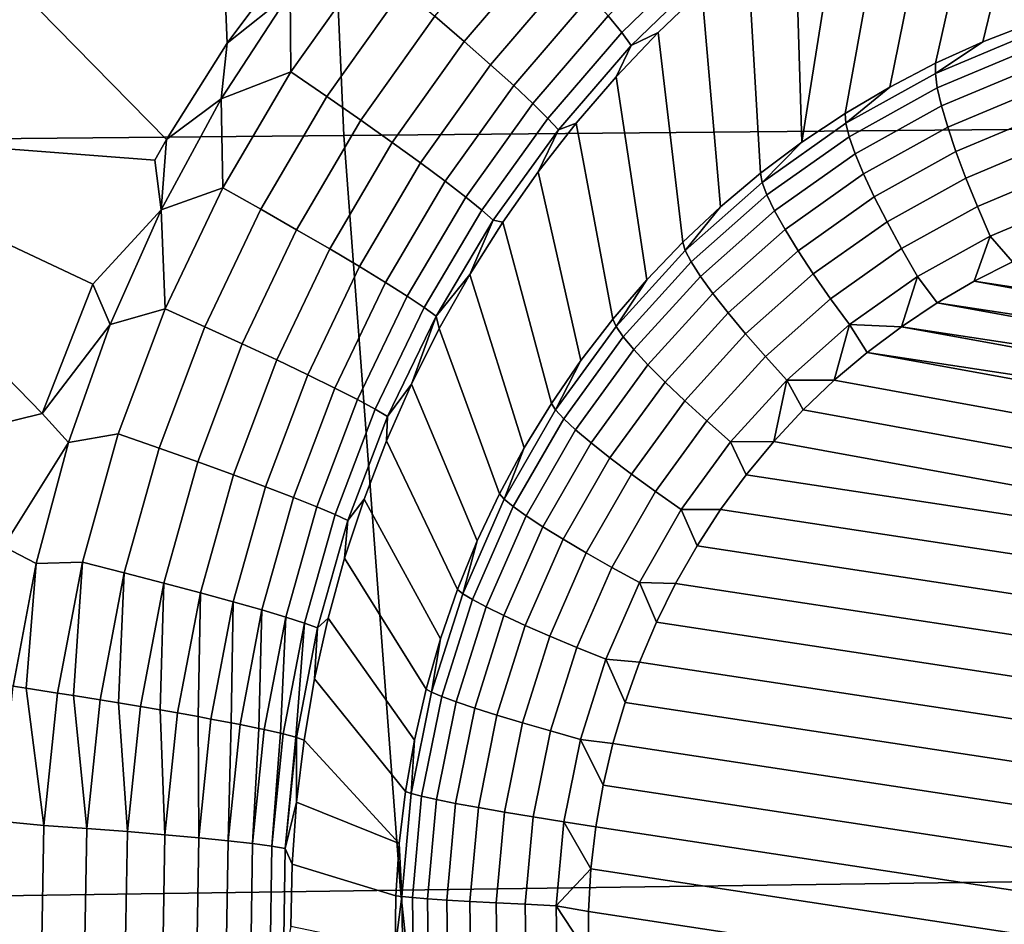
# Model space of a CAD drawing. Header units: metres. Extents: x -240 to 45, y -77 to 27.
# Tile 212 of 656: x -204.857 to -204.002, y -1.949 to -1.163. Entities that reach past the tile are written whole.
import ezdxf

# ---------------------------------------------------------------- set-up
doc = ezdxf.new("R2010")
doc.units = ezdxf.units.M
doc.layers.add('solid_102011X2', color=7, linetype='CONTINUOUS')

msp = doc.modelspace()

# ---------------------------------------------------------------- linework, layer by layer
at = {"layer": 'solid_102011X2'}
for points in [[(-204.604858, -0.606303, 322.698975), (-206.162216, -0.613193, 321.098114), (-206.132751, -1.277987, 321.074615), (-204.575912, -1.263625, 322.675568)], [(-203.032257, -0.599517, 324.298187), (-204.604858, -0.606303, 322.698975), (-204.575912, -1.263625, 322.675568), (-203.00383, -1.249483, 324.274841)], [(-205.046829, -0.944196, 269.354767), (-204.691223, -0.846113, 269.343109), (-204.677216, -1.183459, 269.348053), (-204.729858, -1.267196, 269.352722)], [(-204.606522, -1.088799, 269.341827), (-204.677216, -1.183459, 269.348053), (-204.691223, -0.846113, 269.343109)], [(-203.963516, -0.945827, 269.043396), (-203.917145, -0.927861, 269.03653), (-203.978882, -1.165958, 268.141907), (-204.020782, -1.182213, 268.148804)], [(-205.077209, -1.259136, 269.362427), (-205.046829, -0.944196, 269.354767), (-204.729858, -1.267196, 269.352722), (-204.740036, -1.285103, 269.353638)], [(-203.963516, -0.945827, 269.043396), (-204.020782, -1.182213, 268.148804), (-204.061768, -1.200743, 268.155579), (-204.009308, -0.966205, 269.049683)], [(-204.009308, -0.966205, 269.049683), (-204.061768, -1.200743, 268.155579), (-204.101685, -1.221494, 268.162231), (-204.054382, -0.988976, 269.05545)], [(-204.054382, -0.988976, 269.05545), (-204.101685, -1.221494, 268.162231), (-204.140427, -1.244405, 268.168701), (-204.098618, -1.014123, 269.060638)], [(-204.098618, -1.014123, 269.060638), (-204.140427, -1.244405, 268.168701), (-204.177887, -1.26941, 268.174988), (-204.141907, -1.041613, 269.065369)], [(-204.184097, -1.071416, 269.06958), (-204.141907, -1.041613, 269.065369), (-204.177887, -1.26941, 268.174988)], [(-204.401001, -1.099762, 269.278107), (-204.471222, -1.18198, 269.283813), (-204.49675, -1.160091, 269.305023), (-204.424545, -1.07543, 269.29895)], [(-204.225067, -1.103468, 269.073395), (-204.184097, -1.071416, 269.06958), (-204.177887, -1.26941, 268.174988), (-204.213959, -1.296434, 268.181091)], [(-204.622467, -1.139553, 269.343201), (-204.677216, -1.183459, 269.348053), (-204.606522, -1.088799, 269.341827)], [(-204.26384, -1.10578, 269.15094), (-204.334396, -1.174267, 269.156647), (-204.346283, -1.159767, 269.191711), (-204.274338, -1.089738, 269.18576)], [(-204.379883, -1.122185, 269.25296), (-204.448257, -1.20212, 269.258362), (-204.471222, -1.18198, 269.283813), (-204.401001, -1.099762, 269.278107)], [(-204.256607, -1.118335, 269.113922), (-204.326096, -1.185549, 269.119446), (-204.334396, -1.174267, 269.156647), (-204.26384, -1.10578, 269.15094)], [(-204.264694, -1.137725, 269.076752), (-204.225067, -1.103468, 269.073395), (-204.213959, -1.296434, 268.181091), (-204.24852, -1.325399, 268.186981)], [(-204.553711, -1.11263, 269.333252), (-204.62175, -1.208365, 269.339081), (-204.622467, -1.139553, 269.343201)], [(-204.524414, -1.136838, 269.321594), (-204.590485, -1.229784, 269.327087), (-204.62175, -1.208365, 269.339081), (-204.553711, -1.11263, 269.333252)], [(-204.326096, -1.185549, 269.119446), (-204.256607, -1.118335, 269.113922), (-204.264694, -1.137725, 269.076752), (-204.302811, -1.174092, 269.079773)], [(-204.361526, -1.142304, 269.223999), (-204.428268, -1.220159, 269.229126), (-204.448257, -1.20212, 269.258362), (-204.379883, -1.122185, 269.25296)], [(-204.49675, -1.160091, 269.305023), (-204.560944, -1.250342, 269.310181), (-204.590485, -1.229784, 269.327087), (-204.524414, -1.136838, 269.321594)], [(-204.622467, -1.139553, 269.343201), (-204.682312, -1.231802, 269.34848), (-204.677216, -1.183459, 269.348053)], [(-204.62175, -1.208365, 269.339081), (-204.682312, -1.231802, 269.34848), (-204.622467, -1.139553, 269.343201)], [(-204.346283, -1.159767, 269.191711), (-204.411621, -1.235779, 269.196564), (-204.428268, -1.220159, 269.229126), (-204.361526, -1.142304, 269.223999)], [(-204.302811, -1.174092, 269.079773), (-204.264694, -1.137725, 269.076752), (-204.24852, -1.325399, 268.186981), (-204.281479, -1.356219, 268.192657)], [(-204.471222, -1.18198, 269.283813), (-204.533676, -1.269677, 269.288666), (-204.560944, -1.250342, 269.310181), (-204.49675, -1.160091, 269.305023)], [(-204.334396, -1.174267, 269.156647), (-204.39859, -1.248706, 269.161285), (-204.411621, -1.235779, 269.196564), (-204.346283, -1.159767, 269.191711)], [(-203.980057, -1.175314, 268.114441), (-204.061996, -1.209703, 268.12793), (-204.020782, -1.182213, 268.148804), (-203.978882, -1.165958, 268.141907)], [(-204.326096, -1.185549, 269.119446), (-204.389404, -1.258713, 269.123932), (-204.39859, -1.248706, 269.161285), (-204.334396, -1.174267, 269.156647)], [(-204.302811, -1.174092, 269.079773), (-204.281479, -1.356219, 268.192657), (-204.312744, -1.388804, 268.198059), (-204.339294, -1.212508, 269.082458)], [(-204.326096, -1.185549, 269.119446), (-204.302811, -1.174092, 269.079773), (-204.339294, -1.212508, 269.082458)], [(-204.061996, -1.209703, 268.12793), (-203.980057, -1.175314, 268.114441), (-203.979675, -1.188321, 268.088409), (-204.060303, -1.222154, 268.101715)], [(-204.682312, -1.231802, 269.34848), (-204.729858, -1.267196, 269.352722), (-204.677216, -1.183459, 269.348053)], [(-204.448257, -1.20212, 269.258362), (-204.50914, -1.28745, 269.262909), (-204.533676, -1.269677, 269.288666), (-204.471222, -1.18198, 269.283813)], [(-204.389404, -1.258713, 269.123932), (-204.326096, -1.185549, 269.119446), (-204.339294, -1.212508, 269.082458), (-204.374023, -1.252849, 269.084869)], [(-204.061996, -1.209703, 268.12793), (-204.061768, -1.200743, 268.155579), (-204.020782, -1.182213, 268.148804)], [(-204.060303, -1.222154, 268.101715), (-203.979675, -1.188321, 268.088409), (-203.977768, -1.204696, 268.064423), (-204.056717, -1.237823, 268.077454)], [(-204.428268, -1.220159, 269.229126), (-204.487762, -1.303349, 269.233398), (-204.50914, -1.28745, 269.262909), (-204.448257, -1.20212, 269.258362)], [(-204.061996, -1.209703, 268.12793), (-204.139771, -1.25287, 268.1409), (-204.101685, -1.221494, 268.162231), (-204.061768, -1.200743, 268.155579)], [(-204.056717, -1.237823, 268.077454), (-203.977768, -1.204696, 268.064423), (-203.974365, -1.224093, 268.04303), (-204.0513, -1.25638, 268.055695)], [(-204.62175, -1.208365, 269.339081), (-204.680908, -1.309149, 269.344238), (-204.682312, -1.231802, 269.34848)], [(-204.590485, -1.229784, 269.327087), (-204.647949, -1.32765, 269.331909), (-204.680908, -1.309149, 269.344238), (-204.62175, -1.208365, 269.339081)], [(-204.339294, -1.212508, 269.082458), (-204.312744, -1.388804, 268.198059), (-204.342209, -1.42306, 268.203217), (-204.374023, -1.252849, 269.084869)], [(-204.139771, -1.25287, 268.1409), (-204.061996, -1.209703, 268.12793), (-204.060303, -1.222154, 268.101715), (-204.13681, -1.264622, 268.114441)], [(-204.411621, -1.235779, 269.196564), (-204.469925, -1.317094, 269.200623), (-204.487762, -1.303349, 269.233398), (-204.428268, -1.220159, 269.229126)], [(-204.139771, -1.25287, 268.1409), (-204.140427, -1.244405, 268.168701), (-204.101685, -1.221494, 268.162231)], [(-204.13681, -1.264622, 268.114441), (-204.060303, -1.222154, 268.101715), (-204.056717, -1.237823, 268.077454), (-204.131622, -1.279405, 268.089935)], [(-204.560944, -1.250342, 269.310181), (-204.616821, -1.345403, 269.314697), (-204.647949, -1.32765, 269.331909), (-204.590485, -1.229784, 269.327087)], [(-204.0513, -1.25638, 268.055695), (-203.974365, -1.224093, 268.04303), (-203.969543, -1.2461, 268.024628), (-204.044189, -1.277431, 268.036926)], [(-204.682312, -1.231802, 269.34848), (-204.734451, -1.328068, 269.353241), (-204.729858, -1.267196, 269.352722)], [(-204.680908, -1.309149, 269.344238), (-204.734451, -1.328068, 269.353241), (-204.682312, -1.231802, 269.34848)], [(-204.39859, -1.248706, 269.161285), (-204.455948, -1.328444, 269.165192), (-204.469925, -1.317094, 269.200623), (-204.411621, -1.235779, 269.196564)], [(-204.131622, -1.279405, 268.089935), (-204.056717, -1.237823, 268.077454), (-204.0513, -1.25638, 268.055695), (-204.124329, -1.296908, 268.067871)], [(-204.139771, -1.25287, 268.1409), (-204.212463, -1.304307, 268.153168), (-204.177887, -1.26941, 268.174988), (-204.140427, -1.244405, 268.168701)], [(-204.044189, -1.277431, 268.036926), (-203.969543, -1.2461, 268.024628), (-203.963379, -1.270253, 268.009613), (-204.035538, -1.300531, 268.021515)], [(-204.533676, -1.269677, 269.288666), (-204.588058, -1.362098, 269.292877), (-204.616821, -1.345403, 269.314697), (-204.560944, -1.250342, 269.310181)], [(-203.00383, -1.249483, 324.274841), (-204.575912, -1.263625, 322.675568), (-204.526657, -1.918983, 322.635712), (-202.955475, -1.897507, 324.235138)], [(-204.389404, -1.258713, 269.123932), (-204.44606, -1.3372, 269.127686), (-204.455948, -1.328444, 269.165192), (-204.39859, -1.248706, 269.161285)], [(-204.374023, -1.252849, 269.084869), (-204.342209, -1.42306, 268.203217), (-204.369797, -1.458884, 268.208069), (-204.40686, -1.295032, 269.087036)], [(-204.389404, -1.258713, 269.123932), (-204.374023, -1.252849, 269.084869), (-204.40686, -1.295032, 269.087036)], [(-204.212463, -1.304307, 268.153168), (-204.139771, -1.25287, 268.1409), (-204.13681, -1.264622, 268.114441), (-204.208328, -1.315227, 268.126526)], [(-204.124329, -1.296908, 268.067871), (-204.0513, -1.25638, 268.055695), (-204.044189, -1.277431, 268.036926), (-204.115051, -1.316758, 268.048737)], [(-204.575912, -1.263625, 322.675568), (-206.132751, -1.277987, 321.074615), (-206.082596, -1.940794, 321.034607), (-204.526657, -1.918983, 322.635712)], [(-205.093582, -1.266731, 269.363892), (-205.077209, -1.259136, 269.362427), (-204.837875, -1.505119, 269.363617), (-205.116333, -1.573605, 269.372223)], [(-204.793915, -1.392801, 269.358795), (-204.837875, -1.505119, 269.363617), (-205.077209, -1.259136, 269.362427)], [(-204.734451, -1.328068, 269.353241), (-204.793915, -1.392801, 269.358795), (-205.077209, -1.259136, 269.362427), (-204.740036, -1.285103, 269.353638)], [(-204.44606, -1.3372, 269.127686), (-204.389404, -1.258713, 269.123932), (-204.40686, -1.295032, 269.087036), (-204.437683, -1.338902, 269.08905)], [(-204.208328, -1.315227, 268.126526), (-204.13681, -1.264622, 268.114441), (-204.131622, -1.279405, 268.089935), (-204.201645, -1.328955, 268.101746)], [(-204.734451, -1.328068, 269.353241), (-204.740036, -1.285103, 269.353638), (-204.729858, -1.267196, 269.352722)], [(-204.50914, -1.28745, 269.262909), (-204.56218, -1.377441, 269.266907), (-204.588058, -1.362098, 269.292877), (-204.533676, -1.269677, 269.288666)], [(-204.212463, -1.304307, 268.153168), (-204.213959, -1.296434, 268.181091), (-204.177887, -1.26941, 268.174988)], [(-204.035538, -1.300531, 268.021515), (-203.963379, -1.270253, 268.009613), (-203.956039, -1.296041, 267.998322), (-204.025497, -1.325192, 268.009796)], [(-204.201645, -1.328955, 268.101746), (-204.131622, -1.279405, 268.089935), (-204.124329, -1.296908, 268.067871), (-204.192566, -1.3452, 268.079407)], [(-204.115051, -1.316758, 268.048737), (-204.044189, -1.277431, 268.036926), (-204.035538, -1.300531, 268.021515), (-204.104004, -1.338537, 268.032928)], [(-204.487762, -1.303349, 269.233398), (-204.539642, -1.391162, 269.237152), (-204.56218, -1.377441, 269.266907), (-204.50914, -1.28745, 269.262909)], [(-204.40686, -1.295032, 269.087036), (-204.369797, -1.458884, 268.208069), (-204.395432, -1.496172, 268.212646), (-204.437683, -1.338902, 269.08905)], [(-204.212463, -1.304307, 268.153168), (-204.279221, -1.363412, 268.164581), (-204.24852, -1.325399, 268.186981), (-204.213959, -1.296434, 268.181091)], [(-204.192566, -1.3452, 268.079407), (-204.124329, -1.296908, 268.067871), (-204.115051, -1.316758, 268.048737), (-204.181274, -1.36362, 268.059906)], [(-204.025497, -1.325192, 268.009796), (-203.956039, -1.296041, 267.998322), (-203.947662, -1.322917, 267.990997), (-204.014313, -1.350891, 268.001984)], [(-204.469925, -1.317094, 269.200623), (-204.520828, -1.403022, 269.204193), (-204.539642, -1.391162, 269.237152), (-204.487762, -1.303349, 269.233398)], [(-204.279221, -1.363412, 268.164581), (-204.212463, -1.304307, 268.153168), (-204.208328, -1.315227, 268.126526), (-204.274002, -1.373375, 268.137756)], [(-204.104004, -1.338537, 268.032928), (-204.035538, -1.300531, 268.021515), (-204.025497, -1.325192, 268.009796), (-204.091431, -1.361784, 268.020782)], [(-204.680908, -1.309149, 269.344238), (-204.730942, -1.414201, 269.348907), (-204.734451, -1.328068, 269.353241)], [(-204.647949, -1.32765, 269.331909), (-204.696548, -1.429673, 269.336304), (-204.730942, -1.414201, 269.348907), (-204.680908, -1.309149, 269.344238)], [(-204.274002, -1.373375, 268.137756), (-204.208328, -1.315227, 268.126526), (-204.201645, -1.328955, 268.101746), (-204.265961, -1.38589, 268.112762)], [(-204.181274, -1.36362, 268.059906), (-204.115051, -1.316758, 268.048737), (-204.104004, -1.338537, 268.032928), (-204.168015, -1.383825, 268.043732)], [(-204.455948, -1.328444, 269.165192), (-204.506088, -1.41281, 269.16861), (-204.520828, -1.403022, 269.204193), (-204.469925, -1.317094, 269.200623)], [(-204.279221, -1.363412, 268.164581), (-204.281479, -1.356219, 268.192657), (-204.24852, -1.325399, 268.186981)], [(-204.091431, -1.361784, 268.020782), (-204.025497, -1.325192, 268.009796), (-204.014313, -1.350891, 268.001984), (-204.077576, -1.386006, 268.012543)], [(-204.014313, -1.350891, 268.001984), (-203.947662, -1.322917, 267.990997), (-203.960724, -1.358498, 267.991425), (-203.994934, -1.373353, 267.99707)], [(-204.734451, -1.328068, 269.353241), (-204.778717, -1.427756, 269.357666), (-204.793915, -1.392801, 269.358795)], [(-204.730942, -1.414201, 269.348907), (-204.778717, -1.427756, 269.357666), (-204.734451, -1.328068, 269.353241)], [(-204.616821, -1.345403, 269.314697), (-204.664078, -1.444533, 269.318848), (-204.696548, -1.429673, 269.336304), (-204.647949, -1.32765, 269.331909)], [(-204.44606, -1.3372, 269.127686), (-204.495651, -1.420357, 269.130981), (-204.506088, -1.41281, 269.16861), (-204.455948, -1.328444, 269.165192)], [(-204.265961, -1.38589, 268.112762), (-204.201645, -1.328955, 268.101746), (-204.192566, -1.3452, 268.079407), (-204.255249, -1.400692, 268.090118)], [(-204.44606, -1.3372, 269.127686), (-204.466385, -1.38436, 269.090881), (-204.495651, -1.420357, 269.130981)], [(-204.44606, -1.3372, 269.127686), (-204.437683, -1.338902, 269.08905), (-204.466385, -1.38436, 269.090881)], [(-204.437683, -1.338902, 269.08905), (-204.395432, -1.496172, 268.212646), (-204.419037, -1.534815, 268.216919), (-204.466385, -1.38436, 269.090881)], [(-204.168015, -1.383825, 268.043732), (-204.104004, -1.338537, 268.032928), (-204.091431, -1.361784, 268.020782), (-204.153046, -1.405386, 268.031158)], [(-204.588058, -1.362098, 269.292877), (-204.634079, -1.45852, 269.296783), (-204.664078, -1.444533, 269.318848), (-204.616821, -1.345403, 269.314697)], [(-204.255249, -1.400692, 268.090118), (-204.192566, -1.3452, 268.079407), (-204.181274, -1.36362, 268.059906), (-204.242096, -1.417469, 268.070312)], [(-204.077576, -1.386006, 268.012543), (-204.014313, -1.350891, 268.001984), (-204.028183, -1.390189, 268.002594), (-204.06044, -1.408971, 268.007996)], [(-204.014313, -1.350891, 268.001984), (-203.994934, -1.373353, 267.99707), (-204.028183, -1.390189, 268.002594)], [(-204.279221, -1.363412, 268.164581), (-204.339249, -1.429492, 268.175018), (-204.312744, -1.388804, 268.198059), (-204.281479, -1.356219, 268.192657)], [(-204.56218, -1.377441, 269.266907), (-204.607101, -1.471388, 269.270569), (-204.634079, -1.45852, 269.296783), (-204.588058, -1.362098, 269.292877)], [(-204.339249, -1.429492, 268.175018), (-204.279221, -1.363412, 268.164581), (-204.274002, -1.373375, 268.137756), (-204.333069, -1.438386, 268.14801)], [(-204.242096, -1.417469, 268.070312), (-204.181274, -1.36362, 268.059906), (-204.168015, -1.383825, 268.043732), (-204.226791, -1.435864, 268.053772)], [(-204.153046, -1.405386, 268.031158), (-204.091431, -1.361784, 268.020782), (-204.077576, -1.386006, 268.012543), (-204.136719, -1.427848, 268.022522)], [(-204.333069, -1.438386, 268.14801), (-204.274002, -1.373375, 268.137756), (-204.265961, -1.38589, 268.112762), (-204.323792, -1.449545, 268.122803)], [(-204.028183, -1.390189, 268.002594), (-203.994934, -1.373353, 267.99707), (-203.272476, -1.505046, 267.883667)], [(-204.539642, -1.391162, 269.237152), (-204.583603, -1.482911, 269.240662), (-204.607101, -1.471388, 269.270569), (-204.56218, -1.377441, 269.266907)], [(-204.495651, -1.420357, 269.130981), (-204.466385, -1.38436, 269.090881), (-204.492859, -1.431246, 269.092682)], [(-204.466385, -1.38436, 269.090881), (-204.419037, -1.534815, 268.216919), (-204.440521, -1.574699, 268.220886), (-204.492859, -1.431246, 269.092682)], [(-204.226791, -1.435864, 268.053772), (-204.168015, -1.383825, 268.043732), (-204.153046, -1.405386, 268.031158), (-204.209641, -1.455489, 268.040833)], [(-204.778717, -1.427756, 269.357666), (-204.837875, -1.505119, 269.363617), (-204.793915, -1.392801, 269.358795)], [(-204.520828, -1.403022, 269.204193), (-204.564011, -1.492887, 269.20752), (-204.583603, -1.482911, 269.240662), (-204.539642, -1.391162, 269.237152)], [(-204.339249, -1.429492, 268.175018), (-204.342209, -1.42306, 268.203217), (-204.312744, -1.388804, 268.198059)], [(-204.323792, -1.449545, 268.122803), (-204.265961, -1.38589, 268.112762), (-204.255249, -1.400692, 268.090118), (-204.311615, -1.462733, 268.099915)], [(-204.136719, -1.427848, 268.022522), (-204.077576, -1.386006, 268.012543), (-204.091522, -1.429607, 268.013214)], [(-204.077576, -1.386006, 268.012543), (-204.06044, -1.408971, 268.007996), (-204.091522, -1.429607, 268.013214)], [(-204.06044, -1.408971, 268.007996), (-204.028183, -1.390189, 268.002594), (-203.246994, -1.532602, 267.879974)], [(-204.028183, -1.390189, 268.002594), (-203.272476, -1.505046, 267.883667), (-203.246994, -1.532602, 267.879974)], [(-204.311615, -1.462733, 268.099915), (-204.255249, -1.400692, 268.090118), (-204.242096, -1.417469, 268.070312), (-204.296799, -1.477671, 268.079834)], [(-204.506088, -1.41281, 269.16861), (-204.548645, -1.501141, 269.171814), (-204.564011, -1.492887, 269.20752), (-204.520828, -1.403022, 269.204193)], [(-204.209641, -1.455489, 268.040833), (-204.153046, -1.405386, 268.031158), (-204.136719, -1.427848, 268.022522), (-204.191025, -1.475928, 268.031799)], [(-204.091522, -1.429607, 268.013214), (-204.06044, -1.408971, 268.007996), (-203.223175, -1.561581, 267.876556)], [(-204.06044, -1.408971, 268.007996), (-203.246994, -1.532602, 267.879974), (-203.223175, -1.561581, 267.876556)], [(-204.730942, -1.414201, 269.348907), (-204.771652, -1.522787, 269.353333), (-204.814972, -1.53031, 269.361877), (-204.778717, -1.427756, 269.357666)], [(-204.696548, -1.429673, 269.336304), (-204.736115, -1.535142, 269.340485), (-204.771652, -1.522787, 269.353333), (-204.730942, -1.414201, 269.348907)], [(-204.495651, -1.420357, 269.130981), (-204.537796, -1.507527, 269.134094), (-204.548645, -1.501141, 269.171814), (-204.506088, -1.41281, 269.16861)], [(-204.296799, -1.477671, 268.079834), (-204.242096, -1.417469, 268.070312), (-204.226791, -1.435864, 268.053772), (-204.279648, -1.494043, 268.062958)], [(-204.778717, -1.427756, 269.357666), (-204.814972, -1.53031, 269.361877), (-204.837875, -1.505119, 269.363617)], [(-204.495651, -1.420357, 269.130981), (-204.517044, -1.479452, 269.094391), (-204.537796, -1.507527, 269.134094)], [(-204.495651, -1.420357, 269.130981), (-204.492859, -1.431246, 269.092682), (-204.517044, -1.479452, 269.094391)], [(-204.339249, -1.429492, 268.175018), (-204.391876, -1.501772, 268.184357), (-204.369797, -1.458884, 268.208069), (-204.342209, -1.42306, 268.203217)], [(-204.191025, -1.475928, 268.031799), (-204.136719, -1.427848, 268.022522), (-204.149826, -1.476176, 268.023132)], [(-204.136719, -1.427848, 268.022522), (-204.121353, -1.452034, 268.01828), (-204.149826, -1.476176, 268.023132)], [(-204.136719, -1.427848, 268.022522), (-204.091522, -1.429607, 268.013214), (-204.121353, -1.452034, 268.01828)], [(-204.664078, -1.444533, 269.318848), (-204.702545, -1.547037, 269.322815), (-204.736115, -1.535142, 269.340485), (-204.696548, -1.429673, 269.336304)], [(-204.492859, -1.431246, 269.092682), (-204.440521, -1.574699, 268.220886), (-204.459854, -1.615707, 268.224487), (-204.517044, -1.479452, 269.094391)], [(-204.391876, -1.501772, 268.184357), (-204.339249, -1.429492, 268.175018), (-204.333069, -1.438386, 268.14801), (-204.384842, -1.509496, 268.157196)], [(-204.279648, -1.494043, 268.062958), (-204.226791, -1.435864, 268.053772), (-204.209641, -1.455489, 268.040833), (-204.260529, -1.511503, 268.049683)], [(-204.121353, -1.452034, 268.01828), (-204.091522, -1.429607, 268.013214), (-203.201065, -1.591903, 267.873444)], [(-204.091522, -1.429607, 268.013214), (-203.223175, -1.561581, 267.876556), (-203.201065, -1.591903, 267.873444)], [(-204.634079, -1.45852, 269.296783), (-204.67157, -1.558262, 269.300568), (-204.702545, -1.547037, 269.322815), (-204.664078, -1.444533, 269.318848)], [(-204.384842, -1.509496, 268.157196), (-204.333069, -1.438386, 268.14801), (-204.323792, -1.449545, 268.122803), (-204.374481, -1.519172, 268.131805)], [(-204.374481, -1.519172, 268.131805), (-204.323792, -1.449545, 268.122803), (-204.311615, -1.462733, 268.099915), (-204.361008, -1.530595, 268.108673)], [(-204.121353, -1.452034, 268.01828), (-203.18074, -1.623462, 267.870605), (-203.162262, -1.65615, 267.868103), (-204.149826, -1.476176, 268.023132)], [(-204.121353, -1.452034, 268.01828), (-203.201065, -1.591903, 267.873444), (-203.18074, -1.623462, 267.870605)], [(-204.607101, -1.471388, 269.270569), (-204.643692, -1.56862, 269.27417), (-204.67157, -1.558262, 269.300568), (-204.634079, -1.45852, 269.296783)], [(-204.391876, -1.501772, 268.184357), (-204.395432, -1.496172, 268.212646), (-204.369797, -1.458884, 268.208069)], [(-204.260529, -1.511503, 268.049683), (-204.209641, -1.455489, 268.040833), (-204.191025, -1.475928, 268.031799), (-204.239853, -1.529682, 268.040283)], [(-204.361008, -1.530595, 268.108673), (-204.311615, -1.462733, 268.099915), (-204.296799, -1.477671, 268.079834), (-204.344727, -1.543522, 268.088318)], [(-204.583603, -1.482911, 269.240662), (-204.619431, -1.57793, 269.24408), (-204.643692, -1.56862, 269.27417), (-204.607101, -1.471388, 269.270569)], [(-204.517044, -1.479452, 269.094391), (-204.459854, -1.615707, 268.224487), (-204.476959, -1.657718, 268.227783), (-204.538849, -1.528835, 269.096069)], [(-204.537796, -1.507527, 269.134094), (-204.517044, -1.479452, 269.094391), (-204.538849, -1.528835, 269.096069)], [(-204.344727, -1.543522, 268.088318), (-204.296799, -1.477671, 268.079834), (-204.279648, -1.494043, 268.062958), (-204.325974, -1.557682, 268.071198)], [(-204.239853, -1.529682, 268.040283), (-204.191025, -1.475928, 268.031799), (-204.202377, -1.529306, 268.032196)], [(-204.191025, -1.475928, 268.031799), (-204.176849, -1.501947, 268.027771), (-204.202377, -1.529306, 268.032196)], [(-204.191025, -1.475928, 268.031799), (-204.149826, -1.476176, 268.023132), (-204.176849, -1.501947, 268.027771)], [(-204.149826, -1.476176, 268.023132), (-203.162262, -1.65615, 267.868103), (-203.145676, -1.689911, 267.865906), (-204.176849, -1.501947, 268.027771)], [(-204.564011, -1.492887, 269.20752), (-204.599213, -1.586028, 269.210815), (-204.619431, -1.57793, 269.24408), (-204.583603, -1.482911, 269.240662)], [(-204.548645, -1.501141, 269.171814), (-204.583374, -1.592772, 269.174988), (-204.599213, -1.586028, 269.210815), (-204.564011, -1.492887, 269.20752)], [(-204.391876, -1.501772, 268.184357), (-204.436447, -1.579405, 268.192474), (-204.419037, -1.534815, 268.216919), (-204.395432, -1.496172, 268.212646)], [(-204.325974, -1.557682, 268.071198), (-204.279648, -1.494043, 268.062958), (-204.260529, -1.511503, 268.049683), (-204.30513, -1.572774, 268.057617)], [(-204.814972, -1.53031, 269.361877), (-204.871246, -1.620482, 269.368286), (-205.116333, -1.573605, 269.372223), (-204.837875, -1.505119, 269.363617)], [(-204.537796, -1.507527, 269.134094), (-204.572205, -1.598043, 269.137177), (-204.583374, -1.592772, 269.174988), (-204.548645, -1.501141, 269.171814)], [(-204.436447, -1.579405, 268.192474), (-204.391876, -1.501772, 268.184357), (-204.384842, -1.509496, 268.157196), (-204.428696, -1.585873, 268.165192)], [(-204.176849, -1.501947, 268.027771), (-203.145676, -1.689911, 267.865906), (-203.131058, -1.724592, 267.864014), (-204.202377, -1.529306, 268.032196)], [(-204.572205, -1.598043, 269.137177), (-204.537796, -1.507527, 269.134094), (-204.538849, -1.528835, 269.096069), (-204.558228, -1.579275, 269.097778)], [(-204.428696, -1.585873, 268.165192), (-204.384842, -1.509496, 268.157196), (-204.374481, -1.519172, 268.131805), (-204.417419, -1.593955, 268.139618)], [(-204.30513, -1.572774, 268.057617), (-204.260529, -1.511503, 268.049683), (-204.239853, -1.529682, 268.040283), (-204.282654, -1.588479, 268.047882)], [(-204.417419, -1.593955, 268.139618), (-204.374481, -1.519172, 268.131805), (-204.361008, -1.530595, 268.108673), (-204.402863, -1.603482, 268.116302)], [(-204.814972, -1.53031, 269.361877), (-204.843079, -1.635197, 269.365997), (-204.871246, -1.620482, 269.368286)], [(-204.771652, -1.522787, 269.353333), (-204.802872, -1.634222, 269.357666), (-204.843079, -1.635197, 269.365997), (-204.814972, -1.53031, 269.361877)], [(-204.736115, -1.535142, 269.340485), (-204.766449, -1.643386, 269.344635), (-204.802872, -1.634222, 269.357666), (-204.771652, -1.522787, 269.353333)], [(-204.538849, -1.528835, 269.096069), (-204.476959, -1.657718, 268.227783), (-204.491791, -1.70061, 268.230713), (-204.558228, -1.579275, 269.097778)], [(-204.402863, -1.603482, 268.116302), (-204.361008, -1.530595, 268.108673), (-204.344727, -1.543522, 268.088318), (-204.385345, -1.61425, 268.095734)], [(-204.282654, -1.588479, 268.047882), (-204.239853, -1.529682, 268.040283), (-204.226273, -1.55813, 268.036377), (-204.248535, -1.588401, 268.040344)], [(-204.239853, -1.529682, 268.040283), (-204.202377, -1.529306, 268.032196), (-204.226273, -1.55813, 268.036377)], [(-204.226273, -1.55813, 268.036377), (-204.202377, -1.529306, 268.032196), (-203.131058, -1.724592, 267.864014)], [(-204.702545, -1.547037, 269.322815), (-204.732056, -1.652255, 269.326752), (-204.766449, -1.643386, 269.344635), (-204.736115, -1.535142, 269.340485)], [(-204.436447, -1.579405, 268.192474), (-204.440521, -1.574699, 268.220886), (-204.419037, -1.534815, 268.216919)], [(-204.67157, -1.558262, 269.300568), (-204.700302, -1.660673, 269.304352), (-204.732056, -1.652255, 269.326752), (-204.702545, -1.547037, 269.322815)], [(-204.385345, -1.61425, 268.095734), (-204.344727, -1.543522, 268.088318), (-204.325974, -1.557682, 268.071198), (-204.365219, -1.626034, 268.078339)], [(-204.643692, -1.56862, 269.27417), (-204.671768, -1.668492, 269.277802), (-204.700302, -1.660673, 269.304352), (-204.67157, -1.558262, 269.300568)], [(-204.365219, -1.626034, 268.078339), (-204.325974, -1.557682, 268.071198), (-204.30513, -1.572774, 268.057617), (-204.342926, -1.638582, 268.064484)], [(-204.226273, -1.55813, 268.036377), (-203.131058, -1.724592, 267.864014), (-203.118423, -1.760168, 267.862488), (-204.248535, -1.588401, 268.040344)], [(-204.619431, -1.57793, 269.24408), (-204.646912, -1.675574, 269.247589), (-204.671768, -1.668492, 269.277802), (-204.643692, -1.56862, 269.27417)], [(-204.342926, -1.638582, 268.064484), (-204.30513, -1.572774, 268.057617), (-204.282654, -1.588479, 268.047882), (-204.318924, -1.65163, 268.054504)], [(-204.599213, -1.586028, 269.210815), (-204.626221, -1.681796, 269.214233), (-204.646912, -1.675574, 269.247589), (-204.619431, -1.57793, 269.24408)], [(-204.558228, -1.579275, 269.097778), (-204.491791, -1.70061, 268.230713), (-204.504303, -1.744256, 268.233276), (-204.575089, -1.630626, 269.099548)], [(-204.572205, -1.598043, 269.137177), (-204.558228, -1.579275, 269.097778), (-204.575089, -1.630626, 269.099548)], [(-204.436447, -1.579405, 268.192474), (-204.472473, -1.661481, 268.19931), (-204.459854, -1.615707, 268.224487), (-204.440521, -1.574699, 268.220886)], [(-204.472473, -1.661481, 268.19931), (-204.436447, -1.579405, 268.192474), (-204.428696, -1.585873, 268.165192), (-204.464127, -1.66662, 268.171906)], [(-204.583374, -1.592772, 269.174988), (-204.610016, -1.687047, 269.178314), (-204.626221, -1.681796, 269.214233), (-204.599213, -1.586028, 269.210815)], [(-204.464127, -1.66662, 268.171906), (-204.428696, -1.585873, 268.165192), (-204.417419, -1.593955, 268.139618), (-204.452118, -1.673018, 268.14621)], [(-204.318924, -1.65163, 268.054504), (-204.282654, -1.588479, 268.047882), (-204.268997, -1.619903, 268.044006), (-204.287613, -1.652609, 268.047394)], [(-204.282654, -1.588479, 268.047882), (-204.248535, -1.588401, 268.040344), (-204.268997, -1.619903, 268.044006)], [(-204.248535, -1.588401, 268.040344), (-203.118423, -1.760168, 267.862488), (-203.10788, -1.796384, 267.861267), (-204.268997, -1.619903, 268.044006)], [(-204.572205, -1.598043, 269.137177), (-204.598602, -1.691237, 269.140442), (-204.610016, -1.687047, 269.178314), (-204.583374, -1.592772, 269.174988)], [(-204.598602, -1.691237, 269.140442), (-204.572205, -1.598043, 269.137177), (-204.575089, -1.630626, 269.099548), (-204.589432, -1.682758, 269.101379)], [(-204.452118, -1.673018, 268.14621), (-204.417419, -1.593955, 268.139618), (-204.402863, -1.603482, 268.116302), (-204.436691, -1.68054, 268.122711)], [(-204.436691, -1.68054, 268.122711), (-204.402863, -1.603482, 268.116302), (-204.385345, -1.61425, 268.095734), (-204.418167, -1.689026, 268.101959)], [(-204.472473, -1.661481, 268.19931), (-204.476959, -1.657718, 268.227783), (-204.459854, -1.615707, 268.224487)], [(-204.418167, -1.689026, 268.101959), (-204.385345, -1.61425, 268.095734), (-204.365219, -1.626034, 268.078339), (-204.396927, -1.698297, 268.084351)], [(-204.843079, -1.635197, 269.365997), (-204.862961, -1.74183, 269.370056), (-204.893799, -1.737214, 269.372742), (-204.871246, -1.620482, 269.368286)], [(-204.268997, -1.619903, 268.044006), (-203.10788, -1.796384, 267.861267), (-203.099426, -1.833208, 267.860413), (-204.287613, -1.652609, 268.047394)], [(-204.575089, -1.630626, 269.099548), (-204.504303, -1.744256, 268.233276), (-204.514465, -1.788528, 268.235474), (-204.589432, -1.682758, 269.101379)], [(-204.396927, -1.698297, 268.084351), (-204.365219, -1.626034, 268.078339), (-204.342926, -1.638582, 268.064484), (-204.373459, -1.708156, 268.070282)], [(-204.843079, -1.635197, 269.365997), (-204.851669, -1.74355, 269.368225), (-204.862961, -1.74183, 269.370056)], [(-204.802872, -1.634222, 269.357666), (-204.824493, -1.747765, 269.361969), (-204.851669, -1.74355, 269.368225), (-204.843079, -1.635197, 269.365997)], [(-204.802872, -1.634222, 269.357666), (-204.810654, -1.749951, 269.357697), (-204.824493, -1.747765, 269.361969)], [(-204.766449, -1.643386, 269.344635), (-204.787445, -1.753683, 269.348785), (-204.810654, -1.749951, 269.357697), (-204.802872, -1.634222, 269.357666)], [(-204.373459, -1.708156, 268.070282), (-204.342926, -1.638582, 268.064484), (-204.318924, -1.65163, 268.054504), (-204.348221, -1.718396, 268.060028)], [(-204.766449, -1.643386, 269.344635), (-204.771561, -1.756287, 269.34137), (-204.787445, -1.753683, 269.348785)], [(-204.732056, -1.652255, 269.326752), (-204.752472, -1.759478, 269.330811), (-204.771561, -1.756287, 269.34137), (-204.766449, -1.643386, 269.344635)], [(-204.732056, -1.652255, 269.326752), (-204.735199, -1.762429, 269.31955), (-204.752472, -1.759478, 269.330811)], [(-204.700302, -1.660673, 269.304352), (-204.720184, -1.76505, 269.308258), (-204.735199, -1.762429, 269.31955), (-204.732056, -1.652255, 269.326752)], [(-204.472473, -1.661481, 268.19931), (-204.499512, -1.747036, 268.204742), (-204.491791, -1.70061, 268.230713), (-204.476959, -1.657718, 268.227783)], [(-204.348221, -1.718396, 268.060028), (-204.318924, -1.65163, 268.054504), (-204.30426, -1.686249, 268.050507), (-204.318939, -1.720784, 268.053284)], [(-204.318924, -1.65163, 268.054504), (-204.287613, -1.652609, 268.047394), (-204.30426, -1.686249, 268.050507)], [(-204.287613, -1.652609, 268.047394), (-203.099426, -1.833208, 267.860413), (-203.093124, -1.870339, 267.859894), (-204.30426, -1.686249, 268.050507)], [(-204.700302, -1.660673, 269.304352), (-204.702316, -1.76825, 269.292725), (-204.720184, -1.76505, 269.308258)], [(-204.671768, -1.668492, 269.277802), (-204.691162, -1.770301, 269.281616), (-204.702316, -1.76825, 269.292725), (-204.700302, -1.660673, 269.304352)], [(-204.499512, -1.747036, 268.204742), (-204.472473, -1.661481, 268.19931), (-204.464127, -1.66662, 268.171906), (-204.490723, -1.750791, 268.177246)], [(-204.490723, -1.750791, 268.177246), (-204.464127, -1.66662, 268.171906), (-204.452118, -1.673018, 268.14621), (-204.478165, -1.755433, 268.151428)], [(-204.671768, -1.668492, 269.277802), (-204.673584, -1.773634, 269.261414), (-204.691162, -1.770301, 269.281616)], [(-204.646912, -1.675574, 269.247589), (-204.665909, -1.775138, 269.251282), (-204.673584, -1.773634, 269.261414), (-204.671768, -1.668492, 269.277802)], [(-204.646912, -1.675574, 269.247589), (-204.649582, -1.778469, 269.226257), (-204.665909, -1.775138, 269.251282)], [(-204.626221, -1.681796, 269.214233), (-204.644852, -1.779477, 269.217834), (-204.649582, -1.778469, 269.226257), (-204.646912, -1.675574, 269.247589)], [(-204.478165, -1.755433, 268.151428), (-204.452118, -1.673018, 268.14621), (-204.436691, -1.68054, 268.122711), (-204.462067, -1.760865, 268.127808)], [(-204.626221, -1.681796, 269.214233), (-204.630798, -1.782658, 269.187988), (-204.644852, -1.779477, 269.217834)], [(-204.610016, -1.687047, 269.178314), (-204.628387, -1.783241, 269.181854), (-204.630798, -1.782658, 269.187988), (-204.626221, -1.681796, 269.214233)], [(-204.589432, -1.682758, 269.101379), (-204.514465, -1.788528, 268.235474), (-204.522247, -1.833296, 268.237305), (-204.601181, -1.735505, 269.103271)], [(-204.598602, -1.691237, 269.140442), (-204.589432, -1.682758, 269.101379), (-204.601181, -1.735505, 269.103271)], [(-204.462067, -1.760865, 268.127808), (-204.436691, -1.68054, 268.122711), (-204.418167, -1.689026, 268.101959), (-204.442795, -1.766972, 268.106903)], [(-204.610016, -1.687047, 269.178314), (-204.617615, -1.786114, 269.147369), (-204.628387, -1.783241, 269.181854)], [(-204.598602, -1.691237, 269.140442), (-204.616776, -1.786364, 269.143951), (-204.617615, -1.786114, 269.147369), (-204.610016, -1.687047, 269.178314)], [(-204.616776, -1.786364, 269.143951), (-204.598602, -1.691237, 269.140442), (-204.601181, -1.735505, 269.103271), (-204.610306, -1.788766, 269.105255)], [(-204.442795, -1.766972, 268.106903), (-204.418167, -1.689026, 268.101959), (-204.396927, -1.698297, 268.084351), (-204.420731, -1.773624, 268.089142)], [(-204.30426, -1.686249, 268.050507), (-203.093124, -1.870339, 267.859894), (-203.088974, -1.907735, 267.859711), (-204.318939, -1.720784, 268.053284)], [(-204.499512, -1.747036, 268.204742), (-204.504303, -1.744256, 268.233276), (-204.491791, -1.70061, 268.230713)], [(-204.420731, -1.773624, 268.089142), (-204.396927, -1.698297, 268.084351), (-204.373459, -1.708156, 268.070282), (-204.396378, -1.78068, 268.07489)], [(-204.396378, -1.78068, 268.07489), (-204.373459, -1.708156, 268.070282), (-204.348221, -1.718396, 268.060028), (-204.370209, -1.787992, 268.064453)], [(-204.370209, -1.787992, 268.064453), (-204.348221, -1.718396, 268.060028), (-204.331543, -1.755939, 268.055756), (-204.342072, -1.791651, 268.057922)], [(-204.348221, -1.718396, 268.060028), (-204.318939, -1.720784, 268.053284), (-204.331543, -1.755939, 268.055756)], [(-204.318939, -1.720784, 268.053284), (-203.088974, -1.907735, 267.859711), (-203.086975, -1.945108, 267.859894), (-204.331543, -1.755939, 268.055756)], [(-204.601181, -1.735505, 269.103271), (-204.522247, -1.833296, 268.237305), (-204.527618, -1.878429, 268.238739), (-204.610306, -1.788766, 269.105255)], [(-204.875137, -1.858861, 269.37439), (-204.862961, -1.74183, 269.370056), (-204.851669, -1.74355, 269.368225), (-204.836395, -1.862797, 269.366272)], [(-204.851669, -1.74355, 269.368225), (-204.824493, -1.747765, 269.361969), (-204.836395, -1.862797, 269.366272)], [(-204.499512, -1.747036, 268.204742), (-204.517242, -1.835069, 268.20871), (-204.514465, -1.788528, 268.235474), (-204.504303, -1.744256, 268.233276)], [(-204.810654, -1.749951, 269.357697), (-204.799011, -1.865424, 269.352997), (-204.836395, -1.862797, 269.366272), (-204.824493, -1.747765, 269.361969)], [(-204.810654, -1.749951, 269.357697), (-204.787445, -1.753683, 269.348785), (-204.799011, -1.865424, 269.352997)], [(-204.517242, -1.835069, 268.20871), (-204.499512, -1.747036, 268.204742), (-204.490723, -1.750791, 268.177246), (-204.508179, -1.837399, 268.181183)], [(-204.508179, -1.837399, 268.181183), (-204.490723, -1.750791, 268.177246), (-204.478165, -1.755433, 268.151428), (-204.495239, -1.840235, 268.155273)], [(-204.771561, -1.756287, 269.34137), (-204.763702, -1.868106, 269.3349), (-204.799011, -1.865424, 269.352997), (-204.787445, -1.753683, 269.348785)], [(-204.771561, -1.756287, 269.34137), (-204.752472, -1.759478, 269.330811), (-204.763702, -1.868106, 269.3349)], [(-204.735199, -1.762429, 269.31955), (-204.73111, -1.870796, 269.312286), (-204.763702, -1.868106, 269.3349), (-204.752472, -1.759478, 269.330811)], [(-204.495239, -1.840235, 268.155273), (-204.478165, -1.755433, 268.151428), (-204.462067, -1.760865, 268.127808), (-204.478714, -1.843517, 268.131561)], [(-204.478714, -1.843517, 268.131561), (-204.462067, -1.760865, 268.127808), (-204.442795, -1.766972, 268.106903), (-204.458954, -1.847175, 268.110535)], [(-204.331543, -1.755939, 268.055756), (-203.086975, -1.945108, 267.859894), (-203.087128, -1.982396, 267.860413), (-204.342072, -1.791651, 268.057922)], [(-204.735199, -1.762429, 269.31955), (-204.720184, -1.76505, 269.308258), (-204.73111, -1.870796, 269.312286)], [(-204.702316, -1.76825, 269.292725), (-204.701813, -1.873447, 269.285553), (-204.73111, -1.870796, 269.312286), (-204.720184, -1.76505, 269.308258)], [(-204.702316, -1.76825, 269.292725), (-204.691162, -1.770301, 269.281616), (-204.701813, -1.873447, 269.285553)], [(-204.458954, -1.847175, 268.110535), (-204.442795, -1.766972, 268.106903), (-204.420731, -1.773624, 268.089142), (-204.436356, -1.851132, 268.092651)], [(-204.673584, -1.773634, 269.261414), (-204.6763, -1.876012, 269.255188), (-204.701813, -1.873447, 269.285553), (-204.691162, -1.770301, 269.281616)], [(-204.673584, -1.773634, 269.261414), (-204.665909, -1.775138, 269.251282), (-204.6763, -1.876012, 269.255188)], [(-204.649582, -1.778469, 269.226257), (-204.655029, -1.878446, 269.22168), (-204.6763, -1.876012, 269.255188), (-204.665909, -1.775138, 269.251282)], [(-204.649582, -1.778469, 269.226257), (-204.644852, -1.779477, 269.217834), (-204.655029, -1.878446, 269.22168)], [(-204.436356, -1.851132, 268.092651), (-204.420731, -1.773624, 268.089142), (-204.396378, -1.78068, 268.07489), (-204.411407, -1.855304, 268.078247)], [(-204.630798, -1.782658, 269.187988), (-204.638382, -1.880707, 269.185638), (-204.655029, -1.878446, 269.22168), (-204.644852, -1.779477, 269.217834)], [(-204.630798, -1.782658, 269.187988), (-204.628387, -1.783241, 269.181854), (-204.638382, -1.880707, 269.185638)], [(-204.617615, -1.786114, 269.147369), (-204.626648, -1.882754, 269.147705), (-204.638382, -1.880707, 269.185638), (-204.628387, -1.783241, 269.181854)], [(-204.617615, -1.786114, 269.147369), (-204.616776, -1.786364, 269.143951), (-204.626648, -1.882754, 269.147705)], [(-204.616776, -1.786364, 269.143951), (-204.616821, -1.842443, 269.10733), (-204.626648, -1.882754, 269.147705)], [(-204.616776, -1.786364, 269.143951), (-204.610306, -1.788766, 269.105255), (-204.616821, -1.842443, 269.10733)], [(-204.411407, -1.855304, 268.078247), (-204.396378, -1.78068, 268.07489), (-204.370209, -1.787992, 268.064453), (-204.384644, -1.859604, 268.067688)], [(-204.616821, -1.842443, 269.10733), (-204.610306, -1.788766, 269.105255), (-204.527618, -1.878429, 268.238739)], [(-204.517242, -1.835069, 268.20871), (-204.522247, -1.833296, 268.237305), (-204.514465, -1.788528, 268.235474)], [(-204.384644, -1.859604, 268.067688), (-204.370209, -1.787992, 268.064453), (-204.35051, -1.827616, 268.059723), (-204.356842, -1.863905, 268.061218)], [(-204.370209, -1.787992, 268.064453), (-204.342072, -1.791651, 268.057922), (-204.35051, -1.827616, 268.059723)], [(-204.342072, -1.791651, 268.057922), (-203.087128, -1.982396, 267.860413), (-203.08934, -2.019302, 267.861237), (-204.35051, -1.827616, 268.059723)], [(-204.356842, -1.863905, 268.061218), (-204.35051, -1.827616, 268.059723), (-203.08934, -2.019302, 267.861237), (-203.093658, -2.055893, 267.862427)], [(-204.517242, -1.835069, 268.20871), (-204.525467, -1.924547, 268.211212), (-204.527618, -1.878429, 268.238739), (-204.522247, -1.833296, 268.237305)], [(-204.525467, -1.924547, 268.211212), (-204.517242, -1.835069, 268.20871), (-204.508179, -1.837399, 268.181183), (-204.516266, -1.925429, 268.183624)], [(-204.516266, -1.925429, 268.183624), (-204.508179, -1.837399, 268.181183), (-204.495239, -1.840235, 268.155273), (-204.503174, -1.926429, 268.157654)], [(-204.626648, -1.882754, 269.147705), (-204.616821, -1.842443, 269.10733), (-204.620697, -1.896369, 269.109467)], [(-204.616821, -1.842443, 269.10733), (-204.527618, -1.878429, 268.238739), (-204.530563, -1.923797, 268.239807), (-204.620697, -1.896369, 269.109467)], [(-204.503174, -1.926429, 268.157654), (-204.495239, -1.840235, 268.155273), (-204.478714, -1.843517, 268.131561), (-204.486435, -1.927525, 268.133881)], [(-204.486435, -1.927525, 268.133881), (-204.478714, -1.843517, 268.131561), (-204.458954, -1.847175, 268.110535), (-204.466446, -1.928694, 268.112793)], [(-204.466446, -1.928694, 268.112793), (-204.458954, -1.847175, 268.110535), (-204.436356, -1.851132, 268.092651), (-204.443588, -1.929913, 268.094818)], [(-204.443588, -1.929913, 268.094818), (-204.436356, -1.851132, 268.092651), (-204.411407, -1.855304, 268.078247), (-204.418381, -1.931154, 268.080383)], [(-204.418381, -1.931154, 268.080383), (-204.411407, -1.855304, 268.078247), (-204.384644, -1.859604, 268.067688), (-204.391327, -1.932391, 268.069733)], [(-204.875137, -1.858861, 269.37439), (-204.836395, -1.862797, 269.366272), (-204.838455, -1.978544, 269.370514), (-204.877411, -1.976621, 269.378632)], [(-204.799011, -1.865424, 269.352997), (-204.800995, -1.977854, 269.357178), (-204.838455, -1.978544, 269.370514), (-204.836395, -1.862797, 269.366272)], [(-204.391327, -1.932391, 268.069733), (-204.384644, -1.859604, 268.067688), (-204.36116, -1.900496, 268.062378)], [(-204.384644, -1.859604, 268.067688), (-204.356842, -1.863905, 268.061218), (-204.36116, -1.900496, 268.062378)], [(-204.36116, -1.900496, 268.062378), (-204.356842, -1.863905, 268.061218), (-203.093658, -2.055893, 267.862427), (-203.100006, -2.092182, 267.863922)], [(-204.763702, -1.868106, 269.3349), (-204.765625, -1.977394, 269.33905), (-204.800995, -1.977854, 269.357178), (-204.799011, -1.865424, 269.352997)], [(-204.73111, -1.870796, 269.312286), (-204.732956, -1.977171, 269.316406), (-204.765625, -1.977394, 269.33905), (-204.763702, -1.868106, 269.3349)], [(-204.701813, -1.873447, 269.285553), (-204.703568, -1.977189, 269.289612), (-204.732956, -1.977171, 269.316406), (-204.73111, -1.870796, 269.312286)], [(-204.6763, -1.876012, 269.255188), (-204.677963, -1.977448, 269.259186), (-204.703568, -1.977189, 269.289612), (-204.701813, -1.873447, 269.285553)], [(-204.655029, -1.878446, 269.22168), (-204.656616, -1.977944, 269.225677), (-204.677963, -1.977448, 269.259186), (-204.6763, -1.876012, 269.255188)], [(-204.638382, -1.880707, 269.185638), (-204.639893, -1.978667, 269.189606), (-204.656616, -1.977944, 269.225677), (-204.655029, -1.878446, 269.22168)], [(-204.626648, -1.882754, 269.147705), (-204.628067, -1.979605, 269.151642), (-204.639893, -1.978667, 269.189606), (-204.638382, -1.880707, 269.185638)], [(-204.525467, -1.924547, 268.211212), (-204.530563, -1.923797, 268.239807), (-204.527618, -1.878429, 268.238739)], [(-204.628067, -1.979605, 269.151642), (-204.626648, -1.882754, 269.147705), (-204.620697, -1.896369, 269.109467), (-204.621902, -1.950439, 269.111664)], [(-204.620697, -1.896369, 269.109467), (-204.530563, -1.923797, 268.239807), (-204.531082, -1.969266, 268.240509), (-204.621902, -1.950439, 269.111664)], [(-202.955475, -1.897507, 324.235138), (-204.526657, -1.918983, 322.635712), (-204.457138, -2.571356, 322.579468), (-202.887222, -2.542579, 324.179077)], [(-204.391327, -1.932391, 268.069733), (-204.36116, -1.900496, 268.062378), (-204.363388, -1.937402, 268.063232)], [(-203.108444, -2.128148, 267.865723), (-204.363388, -1.937402, 268.063232), (-204.36116, -1.900496, 268.062378), (-203.100006, -2.092182, 267.863922)], [(-204.526657, -1.918983, 322.635712), (-206.082596, -1.940794, 321.034607), (-206.011841, -2.600583, 320.97818), (-204.457138, -2.571356, 322.579468)], [(-204.525467, -1.924547, 268.211212), (-204.531082, -1.969266, 268.240509), (-204.530563, -1.923797, 268.239807)], [(-204.524094, -2.014421, 268.212158), (-204.531082, -1.969266, 268.240509), (-204.525467, -1.924547, 268.211212)], [(-204.524094, -2.014421, 268.212158), (-204.525467, -1.924547, 268.211212), (-204.516266, -1.925429, 268.183624), (-204.514908, -2.013849, 268.18457)], [(-204.514908, -2.013849, 268.18457), (-204.516266, -1.925429, 268.183624), (-204.503174, -1.926429, 268.157654), (-204.501846, -2.013004, 268.1586)], [(-204.501846, -2.013004, 268.1586), (-204.503174, -1.926429, 268.157654), (-204.486435, -1.927525, 268.133881), (-204.485153, -2.011905, 268.134796)], [(-204.485153, -2.011905, 268.134796), (-204.486435, -1.927525, 268.133881), (-204.466446, -1.928694, 268.112793), (-204.465179, -2.010575, 268.113678)], [(-204.465179, -2.010575, 268.113678), (-204.466446, -1.928694, 268.112793), (-204.443588, -1.929913, 268.094818), (-204.442383, -2.009042, 268.095673)], [(-204.442383, -2.009042, 268.095673), (-204.443588, -1.929913, 268.094818), (-204.418381, -1.931154, 268.080383), (-204.417206, -2.007338, 268.081177)], [(-204.417206, -2.007338, 268.081177), (-204.418381, -1.931154, 268.080383), (-204.391327, -1.932391, 268.069733), (-204.390213, -2.0055, 268.070496)], [(-204.391327, -1.932391, 268.069733), (-204.363388, -1.937402, 268.063232), (-204.363525, -1.97469, 268.063751)], [(-204.390213, -2.0055, 268.070496), (-204.391327, -1.932391, 268.069733), (-204.363525, -1.97469, 268.063751)], [(-203.118973, -2.163859, 267.867889), (-204.363525, -1.97469, 268.063751), (-204.363388, -1.937402, 268.063232), (-203.108444, -2.128148, 267.865723)]]:
    msp.add_3dface(points, dxfattribs=at)

doc.saveas('drawing.dxf')
